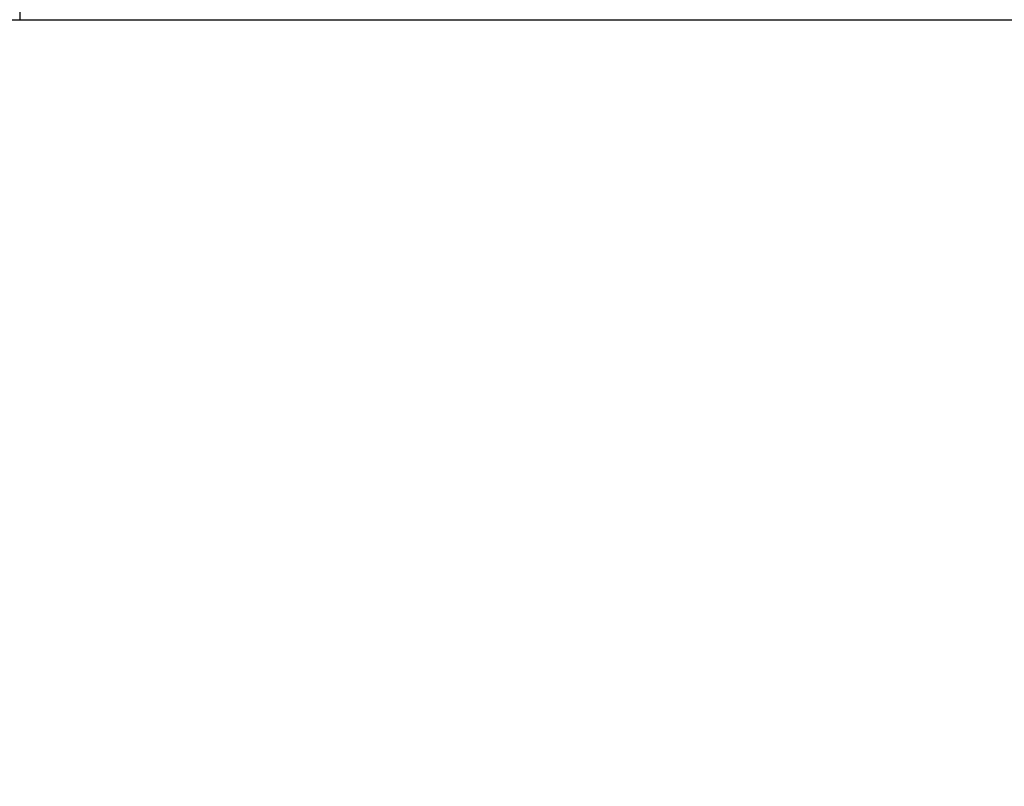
# Model space of a CAD drawing. Extents: x 145 to 1819, y 761 to 1310.
# Tile 632 of 656: x 468.22 to 470.02, y 1233.38 to 1234.78. Entities that reach past the tile are written whole.
import ezdxf
from ezdxf.enums import TextEntityAlignment as Align

# ---------------------------------------------------------------- set-up
doc = ezdxf.new("R2018")
doc.units = 0
doc.header["$MEASUREMENT"] = 0
doc.layers.add('B_ANNO', color=7, linetype='Continuous', lineweight=18)
doc.layers.add('B_ANNO_TEXT', color=7, linetype='Continuous', lineweight=18)
doc.styles.add('Annotative', font='calibri.ttf', dxfattribs={"height": 0.0625})
doc.styles.get("Standard").update_dxf_attribs({"font": 'calibri.ttf'})

# ---------------------------------------------------------------- blocks, each defined once
blk = doc.blocks.new('*T62')
at = {"layer": 'B_ANNO', "color": 0, "linetype": 'ByBlock', "lineweight": -2, "transparency": 16777216}
for p, q in [((0, 0), (78, 0)), ((0, 0), (0, -45.5)), ((8, 0), (8, -45.5)), ((12, 0), (12, -45.5)), ((20, 0), (20, -45.5)), ((27.999, 0), (27.999, -45.5)), ((37.999, 0), (37.999, -45.5)), ((42, 0), (42, -45.5)), ((50, 0), (50, -45.5)), ((78, 0), (78, -45.5)), ((0, -3.5), (78, -3.5)), ((0, -7), (78, -7)), ((0, -10.5), (78, -10.5)), ((0, -14), (78, -14)), ((0, -17.5), (78, -17.5)), ((0, -21), (78, -21)), ((0, -24.5), (78, -24.5)), ((0, -28), (78, -28)), ((0, -31.5), (78, -31.5)), ((0, -35), (78, -35)), ((0, -38.5), (78, -38.5)), ((0, -42), (78, -42)), ((0, -45.5), (78, -45.5))]:
    blk.add_line(p, q, dxfattribs=at)
blk = doc.blocks.new('INS_SS42_BASE')
at = {"lineweight": 30, "flags": 104}
for tag, p in [('SUB2', (319.2807, 226.103, 1.6845)), ('SUB1', (311.2807, 226.103, 1.6845))]:
    blk.add_attdef(tag, text='', height=1.5, dxfattribs=at).set_placement(p, align=Align.MIDDLE_CENTER)
at = {"layer": 'B_ANNO_TEXT', "lineweight": 30}
for tag, p in [('SUB1', (311.2807, 226.103)), ('SUB2', (319.2807, 226.103))]:
    blk.add_attdef(tag, text='', height=1.5, dxfattribs=at).set_placement(p, align=Align.MIDDLE_CENTER)
at = {"layer": 'B_ANNO_TEXT', "style": 'Annotative'}
for tag, p in [('CORNER1', (97.3575, 101.8337)), ('CORNER2', (98.5692, 3.306))]:
    blk.add_attdef(tag, text='', height=1.5, dxfattribs=at).set_placement(p, align=Align.BOTTOM_RIGHT)

msp = doc.modelspace()

# ---------------------------------------------------------------- block references
msp.add_blockref('*T62', (440.2224, 1280.2793))

# ---------------------------------------------------------------- next in the draw order: block references
ref = msp.add_blockref('INS_SS42_BASE', (144.9417, 1058.3014))
lines = msp.add_mtext('XX.\\PABUT.', dxfattribs={"layer": 'B_ANNO_TEXT', "insert": (456.2224, 1284.4043), "char_height": 195.05573, "attachment_point": 1})
ref.add_attrib('SUB1', '', (456.2224, 1284.4043)).embed_mtext(lines)
lines = msp.add_mtext('XX.\\PABUT.', dxfattribs={"layer": 'B_ANNO_TEXT', "insert": (464.2224, 1284.4043), "char_height": 192, "attachment_point": 1})
ref.add_attrib('SUB2', '', (464.2224, 1284.4043)).embed_mtext(lines)

doc.saveas('drawing.dxf')
